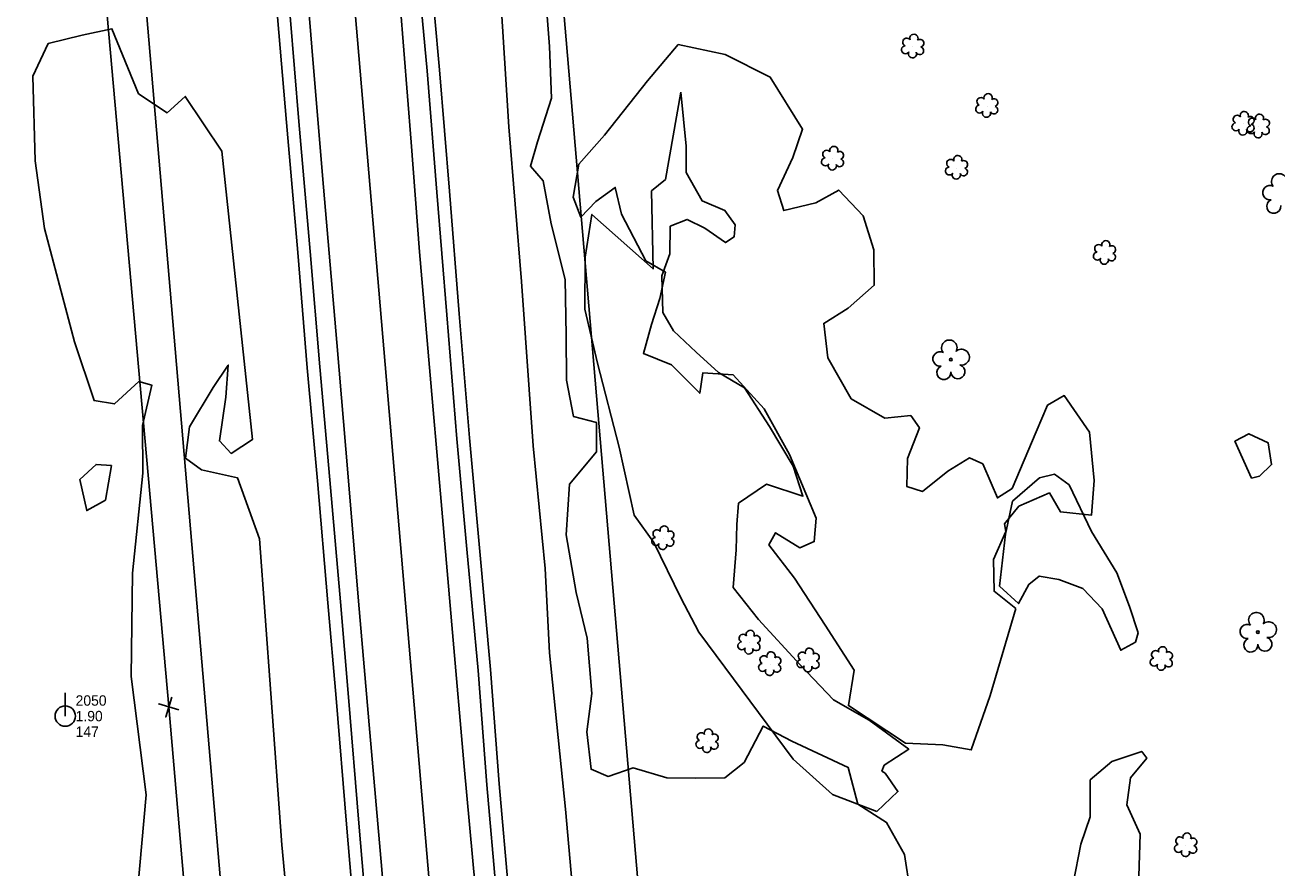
# Model space of a CAD drawing. Extents: x 3040896 to 3051146, y 687568 to 732976.
# Drawn here: x 3045654.4 to 3045955.5, y 713963.1 to 714165.9 of the extents above; entities that cross this region are included whole.
import ezdxf

# ---------------------------------------------------------------- set-up
doc = ezdxf.new("R2010")
doc.units = 0
for name, color, linetype in [('Exist Horizontal Alignment', 7, 'Continuous'), ('Exist Other Culture Area Outline', 7, 'Continuous'), ('Exist Property Corner CELL', 7, 'Continuous'), ('Exist Right of Way Easement Line', 7, 'Continuous'), ('Exist Right of Way Line', 7, 'Continuous'), ('Exist Roads EOP', 7, 'Continuous'), ('Exist Roads EOT', 7, 'Continuous'), ('Exist Utilities Power Pole CELL', 7, 'Continuous'), ('Exist Utilities Power Pole Cogo Comment', 7, 'Continuous'), ('Exist Utilities Power Pole Cogo Elevation', 7, 'Continuous'), ('Exist Utilities Power Pole Cogo Number', 7, 'Continuous'), ('Exist Utilities Telephone UG Cable', 7, 'Continuous'), ('Exist Utilities Telephone UG FO', 7, 'Continuous'), ('Exist Vegetation Hedge Row', 7, 'Continuous'), ('Exist Vegetation Shrub CELL', 7, 'Continuous'), ('Exist Vegetation Tree CELL', 7, 'Continuous')]:
    doc.layers.add(name, color=color, linetype=linetype)

# ---------------------------------------------------------------- blocks, each defined once
blk = doc.blocks.new('EXIST UTILITIES POWER POLE')
at = {"layer": 'Exist Utilities Power Pole CELL'}
for q in [(0, 0.1125), (0, 0)]:
    blk.add_line((0, 0), q, dxfattribs=at)
blk.add_circle((0, 0), 0.049, dxfattribs=at)

msp = doc.modelspace()

# ---------------------------------------------------------------- linework, layer by layer
at = {"layer": 'Exist Horizontal Alignment'}
msp.add_line((3045757.69, 713888.07), (3045519.22, 716692.74), dxfattribs=at)
at = {"layer": 'Exist Other Culture Area Outline'}
for points in [[(3045812.1, 714149.72), (3045813.4, 714136.72), (3045813.4, 714130.38), (3045817.27, 714123.56), (3045822.72, 714121.27), (3045825.22, 714117.77), (3045824.95, 714114.88), (3045822.85, 714113.54), (3045817.87, 714117), (3045813.69, 714119.1), (3045809.57, 714117.46), (3045809.49, 714110.83), (3045807.57, 714105.51), (3045807.78, 714096.69), (3045810.37, 714092.27), (3045815.81, 714087.13), (3045821.17, 714082.3), (3045827.45, 714078.59), (3045833.48, 714069.27), (3045839.18, 714059.71), (3045841.49, 714052.52), (3045832.7, 714055.45), (3045825.99, 714050.84), (3045825.61, 714045.68), (3045825.45, 714039.65), (3045824.72, 714030.53), (3045830.83, 714022.85), (3045840.87, 714011.94), (3045848.84, 714003.52), (3045857.42, 713998.67), (3045866.97, 713991.64), (3045861.01, 713987.8), (3045860.49, 713986.39), (3045861.3, 713985.92)], [(3045808.48, 714128.66), (3045812.1, 714149.72)], [(3045859.27, 713976.72), (3045848.64, 713980.79), (3045839.14, 713989.3), (3045816.43, 714019.81), (3045812.15, 714028.11), (3045805.66, 714041.42), (3045800.93, 714047.94), (3045797.33, 714064.3), (3045792.11, 714084.52), (3045789.02, 714097.47), (3045789.1, 714110.04), (3045790.75, 714120.31), (3045805.47, 714107.18), (3045805.11, 714125.95), (3045808.48, 714128.66)], [(3045891.88, 714051.31), (3045898.39, 714056.94), (3045901.99, 714057.8), (3045905.54, 714055.22), (3045910.89, 714044.07), (3045917.02, 714034.12), (3045920.08, 714025.97), (3045922.1, 714019.69), (3045921.46, 714017.45), (3045917.94, 714015.47), (3045913.44, 714025.43), (3045908.85, 714030.32), (3045903.08, 714032.47), (3045898.36, 714033.29), (3045895.82, 714031.31), (3045893.39, 714026.68), (3045888.79, 714030.9), (3045890.25, 714043.41), (3045891.88, 714051.31)], [(3045906.47, 713959.34), (3045908.38, 713968.86), (3045910.61, 713975.36), (3045910.56, 713984.28), (3045915.82, 713988.73), (3045923.01, 713991.14), (3045924.22, 713989.55), (3045920.29, 713984.74), (3045919.39, 713978.3), (3045922.64, 713971.2), (3045922.29, 713961.12), (3045916.66, 713955.9), (3045910.78, 713957.25), (3045906.47, 713959.34)], [(3045861.3, 713985.92), (3045864.33, 713981.48), (3045859.27, 713976.72)]]:
    msp.add_lwpolyline(points, dxfattribs=at)
at = {"layer": 'Exist Property Corner CELL'}
msp.add_line((3045688.97, 714001.82), (3045688.97, 714001.82), dxfattribs=at)
msp.add_lwpolyline([(3045691.36, 714001.1), (3045686.57, 714002.54), (3045688.97, 714001.82), (3045688.25, 713999.42), (3045689.69, 714004.21)], dxfattribs=at)
at = {"layer": 'Exist Right of Way Easement Line'}
for p, q in [((3045688.97, 714001.82), (3045662.26, 714301.22)), ((3045714.93, 713702.57), (3045688.97, 714001.82))]:
    msp.add_line(p, q, dxfattribs=at)
at = {"layer": 'Exist Right of Way Line'}
for p, q in [((3045807.51, 713892.31), (3045569.04, 716696.97)), ((3045707.87, 713883.84), (3045469.4, 716688.5))]:
    msp.add_line(p, q, dxfattribs=at)
at = {"layer": 'Exist Roads EOP'}
for points in [[(3045729.09, 714422.81), (3045731.23, 714398.16), (3045733.63, 714367.17), (3045735.99, 714340.48), (3045737.74, 714316.9), (3045740.15, 714289.89), (3045742.36, 714261.63), (3045745.22, 714228.52), (3045747.05, 714206.49), (3045748.66, 714181.52), (3045751.12, 714154.8), (3045753.46, 714125.65), (3045755.81, 714096.17), (3045758.27, 714066.3), (3045760.68, 714039.8), (3045763.35, 714010.56), (3045765.48, 713983.11), (3045767.82, 713956.64), (3045770.33, 713925.44), (3045772.63, 713898.98)], [(3045741.67, 713892.31), (3045739.24, 713919.57), (3045737.16, 713944.53), (3045734.71, 713973.87), (3045732.21, 714004.17), (3045730.23, 714027.12), (3045727.68, 714056.48), (3045725.27, 714083.65), (3045723, 714111.39), (3045720.25, 714142.63), (3045718.13, 714168.02), (3045716.3, 714196.3), (3045713.79, 714224.98), (3045711.42, 714252.67), (3045708.94, 714283.35), (3045706.34, 714312.58), (3045703.92, 714341.26), (3045700.83, 714374.74), (3045697.39, 714417.17)]]:
    msp.add_lwpolyline(points, dxfattribs=at)
at = {"layer": 'Exist Roads EOT'}
for points in [[(3045768.02, 713897.52), (3045765.23, 713928.15), (3045762.63, 713958.69), (3045760.01, 713987.52), (3045757.21, 714019.72), (3045754.77, 714047.59), (3045752.41, 714075.11), (3045749.3, 714111.29), (3045747.27, 714137.7), (3045744.6, 714170.89), (3045742.06, 714202.09), (3045739.58, 714233.1), (3045737.13, 714261.22), (3045734.24, 714295.98), (3045731.42, 714329.35), (3045728.87, 714359.9), (3045726.48, 714389.63), (3045723.97, 714420.97)], [(3045702.12, 714416.86), (3045705.34, 714377.81), (3045708.1, 714345.75), (3045710.73, 714312.48), (3045713.7, 714277.09), (3045716.37, 714244.66), (3045718.77, 714215.66), (3045721.33, 714185.2), (3045723.73, 714156.61), (3045726.17, 714126.85), (3045729.38, 714089.48), (3045732.14, 714057.19), (3045734.61, 714027.3), (3045737.3, 713995.7), (3045740.21, 713962.74), (3045742.7, 713932.04), (3045746.23, 713892.98)]]:
    msp.add_lwpolyline(points, dxfattribs=at)
at = {"layer": 'Exist Utilities Telephone UG Cable'}
msp.add_lwpolyline([(3045738.68, 713892.04), (3045736.25, 713919.31), (3045734.17, 713944.28), (3045731.72, 713973.63), (3045729.22, 714003.91), (3045727.24, 714026.86), (3045724.7, 714056.22), (3045722.28, 714083.39), (3045720.01, 714111.14), (3045717.27, 714142.38), (3045715.14, 714167.79), (3045713.31, 714196.07), (3045710.8, 714224.72), (3045708.43, 714252.42), (3045705.96, 714283.1), (3045703.35, 714312.32), (3045700.93, 714341), (3045697.84, 714374.48), (3045694.4, 714416.93)], dxfattribs=at)
at = {"layer": 'Exist Utilities Telephone UG FO'}
msp.add_lwpolyline([(3045775.62, 713899.24), (3045773.32, 713925.69), (3045770.8, 713956.9), (3045768.47, 713983.36), (3045766.34, 714010.81), (3045763.67, 714040.07), (3045761.26, 714066.56), (3045758.8, 714096.41), (3045756.45, 714125.89), (3045754.11, 714155.06), (3045751.65, 714181.75), (3045750.04, 714206.71), (3045748.21, 714228.77), (3045745.35, 714261.87), (3045743.14, 714290.14), (3045740.73, 714317.15), (3045738.98, 714340.72), (3045736.62, 714367.42), (3045734.22, 714398.41), (3045732.08, 714423.07)], dxfattribs=at)
at = {"layer": 'Exist Vegetation Hedge Row'}
for points in [[(3045790.21, 713900.04), (3045787.57, 713941.03), (3045784.38, 713977.25), (3045780.56, 714014.86), (3045779.53, 714035.12), (3045776.58, 714064.65), (3045773.8, 714104.19), (3045770.75, 714141.35), (3045767.71, 714189.71)], [(3045779.92, 714169), (3045780.55, 714160.7), (3045781.01, 714148.3), (3045777.68, 714137.73), (3045775.97, 714131.89), (3045778.98, 714128.38), (3045780.92, 714118.07), (3045784.34, 714104.65), (3045784.58, 714091.27), (3045784.67, 714080.43), (3045786.33, 714071.68), (3045791.86, 714070.24), (3045791.87, 714063.21), (3045785.32, 714055.41), (3045784.59, 714043.2), (3045786.96, 714029.35), (3045789.58, 714018.39), (3045790.69, 714005.03), (3045789.52, 713995.84), (3045790.54, 713986.84), (3045794.68, 713985.11), (3045800.65, 713987.17), (3045808.75, 713984.81), (3045815.67, 713984.67), (3045822.68, 713984.75), (3045827.36, 713988.49), (3045831.97, 713997.21), (3045838.87, 713993.61), (3045852.41, 713987.23), (3045854.73, 713978.42), (3045861.62, 713974.05), (3045865.95, 713966.3), (3045868.67, 713948.72)], [(3045659.07, 714116.91), (3045656.84, 714133.22), (3045656.26, 714153.58), (3045659.98, 714161.43), (3045668.12, 714163.4), (3045675.27, 714164.97), (3045681.7, 714149.33), (3045688.55, 714144.77), (3045692.92, 714148.67), (3045701.75, 714135.51), (3045709.1, 714066.14), (3045704, 714062.8), (3045701.13, 714065.83), (3045702.65, 714076.31), (3045703.26, 714084.05), (3045699.66, 714078.67), (3045693.97, 714069.23), (3045693, 714061.68), (3045696.8, 714058.88), (3045705.46, 714056.94), (3045710.79, 714042.3), (3045713.5, 714005.06), (3045716.16, 713968.68), (3045720.63, 713920.96)], [(3045892.71, 714025.55), (3045886.5, 714004.6), (3045882, 713991.49), (3045875.12, 713992.71), (3045866.2, 713993.11), (3045852.46, 714002.17), (3045853.84, 714010.65), (3045846.89, 714021.52), (3045839.49, 714032.81), (3045833.33, 714040.79), (3045834.91, 714043.75), (3045840.75, 714040.1), (3045844.23, 714041.61), (3045844.65, 714047.22), (3045838.28, 714062.52), (3045832.2, 714073.52), (3045824.69, 714081.69), (3045817.39, 714082.18), (3045816.68, 714077.27), (3045809.87, 714084.1), (3045803.12, 714086.86), (3045805.09, 714093.83), (3045807.07, 714100.05), (3045808.42, 714106.43), (3045803.7, 714109.17), (3045797.83, 714120.33), (3045796.35, 714126.81), (3045791.72, 714123.38), (3045788.08, 714119.61), (3045786.27, 714124.45), (3045787.63, 714132.37), (3045793.76, 714139.36), (3045804.11, 714152.42), (3045811.52, 714161.14), (3045822.81, 714158.74), (3045833.64, 714153.34), (3045841.43, 714140.8), (3045839.08, 714133.98), (3045835.38, 714126.03), (3045836.87, 714121.24), (3045844.62, 714123.1), (3045850.12, 714126.16), (3045856.01, 714119.95), (3045858.59, 714111.75), (3045858.65, 714103.25), (3045852.39, 714097.78), (3045846.49, 714094.1), (3045847.51, 714085.82), (3045853.14, 714075.95), (3045861.21, 714071.32), (3045867.43, 714071.96), (3045869.52, 714068.98), (3045866.62, 714061.55), (3045866.5, 714054.84), (3045870.24, 714053.68), (3045876.37, 714058.53), (3045881.57, 714061.73), (3045884.75, 714060.28)], [(3045693.52, 713880.07), (3045682.24, 713890.95), (3045678.81, 713894.47), (3045682.59, 713907.93), (3045683.85, 713934.35), (3045681.48, 713957.44), (3045683.53, 713980.66), (3045679.88, 714009.17), (3045680.27, 714033.99), (3045682.73, 714058.04), (3045682.67, 714069.56), (3045684.91, 714079.21), (3045681.8, 714080.12), (3045675.88, 714074.71), (3045670.99, 714075.53), (3045666.26, 714089.63), (3045659.07, 714116.91)], [(3045884.75, 714060.28), (3045886.78, 714055.67), (3045888.27, 714052.11), (3045891.87, 714054.41), (3045897.57, 714068), (3045900.31, 714074.45), (3045904.36, 714076.72), (3045910.42, 714067.94), (3045911.57, 714056.28), (3045910.9, 714047.93), (3045903.44, 714048.73), (3045900.81, 714053.31), (3045893.46, 714050.16), (3045890, 714045.88)], [(3045949.37, 714056.82), (3045945.4, 714065.74), (3045948.79, 714067.56), (3045953.43, 714065.35), (3045954.21, 714060.12), (3045951.29, 714057.34), (3045949.37, 714056.82)], [(3045675.19, 714059.87), (3045673.72, 714051.6), (3045669.25, 714049.05), (3045667.58, 714056.5), (3045671.49, 714060.18), (3045675.19, 714059.87)], [(3045890, 714045.88), (3045890.32, 714044.03), (3045887.31, 714037.31), (3045887.5, 714029.67), (3045892.71, 714025.55)]]:
    msp.add_lwpolyline(points, dxfattribs=at)
at = {"layer": 'Exist Vegetation Shrub CELL'}
for p, q in [((3045867.97, 714160.61), (3045867.97, 714160.61)), ((3045885.8, 714146.33), (3045885.8, 714146.33)), ((3045947.45, 714142.05), (3045947.45, 714142.05)), ((3045951.11, 714141.4), (3045951.11, 714141.4)), ((3045848.7, 714133.64), (3045848.7, 714133.64)), ((3045878.53, 714131.45), (3045878.53, 714131.45)), ((3045914.12, 714110.96), (3045914.12, 714110.96)), ((3045807.89, 714042.34), (3045807.89, 714042.34)), ((3045828.6, 714017.22), (3045828.6, 714017.22)), ((3045842.82, 714012.94), (3045842.82, 714012.94)), ((3045927.78, 714013.3), (3045927.78, 714013.3)), ((3045833.6, 714012.06), (3045833.6, 714012.06)), ((3045818.52, 713993.53), (3045818.52, 713993.53)), ((3045933.64, 713968.49), (3045933.64, 713968.49))]:
    msp.add_line(p, q, dxfattribs=at)
for centre, radius, start, end in [((3045868.2, 714162.65), 0.99, 334.8391, 200.4717), ((3045866.17, 714159.91), 0.955, 95.1099, 327.9534), ((3045866.48, 714161.74), 0.968, 35.8908, 245.4216), ((3045869.6, 714159.68), 0.937, 204.9913, 73.4601), ((3045869.64, 714161.48), 0.929, 284.4567, 126.0861), ((3045867.84, 714158.93), 0.984, 151.2797, 21.387), ((3045884.32, 714147.45), 0.968, 35.8908, 245.4216), ((3045886.03, 714148.37), 0.99, 334.8391, 200.4717), ((3045887.47, 714147.2), 0.929, 284.4567, 126.0861), ((3045884, 714145.62), 0.955, 95.1099, 327.9534), ((3045885.67, 714144.64), 0.984, 151.2797, 21.387), ((3045887.44, 714145.4), 0.937, 204.9913, 73.4601), ((3045947.67, 714144.09), 0.99, 334.8391, 200.4717), ((3045945.65, 714141.35), 0.955, 95.1099, 327.9534), ((3045945.96, 714143.18), 0.968, 35.8908, 245.4216), ((3045949.08, 714141.12), 0.937, 204.9913, 73.4601), ((3045949.12, 714142.92), 0.929, 284.4567, 126.0861), ((3045949.62, 714142.52), 0.968, 35.8908, 245.4216), ((3045951.34, 714143.44), 0.99, 334.8391, 200.4717), ((3045952.78, 714142.27), 0.929, 284.4567, 126.0861), ((3045947.32, 714140.37), 0.984, 151.2797, 21.387), ((3045949.31, 714140.69), 0.955, 95.1099, 327.9534), ((3045950.98, 714139.71), 0.984, 151.2797, 21.387), ((3045952.74, 714140.47), 0.937, 204.9913, 73.4601), ((3045848.93, 714135.68), 0.99, 334.8391, 200.4717), ((3045846.9, 714132.93), 0.955, 95.1099, 327.9534), ((3045847.22, 714134.77), 0.968, 35.8908, 245.4216), ((3045850.34, 714132.71), 0.937, 204.9913, 73.4601), ((3045850.37, 714134.51), 0.929, 284.4567, 126.0861), ((3045877.05, 714132.58), 0.968, 35.8908, 245.4216), ((3045878.76, 714133.49), 0.99, 334.8391, 200.4717), ((3045880.2, 714132.32), 0.929, 284.4567, 126.0861), ((3045848.57, 714131.96), 0.984, 151.2797, 21.387), ((3045876.73, 714130.75), 0.955, 95.1099, 327.9534), ((3045878.4, 714129.77), 0.984, 151.2797, 21.387), ((3045880.17, 714130.52), 0.937, 204.9913, 73.4601), ((3045912.64, 714112.09), 0.968, 35.8908, 245.4216), ((3045914.35, 714113), 0.99, 334.8391, 200.4717), ((3045915.8, 714111.83), 0.929, 284.4567, 126.0861), ((3045912.32, 714110.26), 0.955, 95.1099, 327.9534), ((3045913.99, 714109.28), 0.984, 151.2797, 21.387), ((3045915.76, 714110.03), 0.937, 204.9913, 73.4601), ((3045806.09, 714041.64), 0.955, 95.1099, 327.9534), ((3045806.41, 714043.47), 0.968, 35.8908, 245.4216), ((3045808.12, 714044.38), 0.99, 334.8391, 200.4717), ((3045809.56, 714043.21), 0.929, 284.4567, 126.0861), ((3045807.76, 714040.66), 0.984, 151.2797, 21.387), ((3045809.53, 714041.41), 0.937, 204.9913, 73.4601), ((3045827.11, 714018.35), 0.968, 35.8908, 245.4216), ((3045828.82, 714019.27), 0.99, 334.8391, 200.4717), ((3045830.27, 714018.09), 0.929, 284.4567, 126.0861), ((3045826.8, 714016.52), 0.955, 95.1099, 327.9534), ((3045828.47, 714015.54), 0.984, 151.2797, 21.387), ((3045830.23, 714016.3), 0.937, 204.9913, 73.4601), ((3045843.05, 714014.98), 0.99, 334.8391, 200.4717), ((3045926.3, 714014.43), 0.968, 35.8908, 245.4216), ((3045928.01, 714015.34), 0.99, 334.8391, 200.4717), ((3045831.8, 714011.35), 0.955, 95.1099, 327.9534), ((3045832.12, 714013.19), 0.968, 35.8908, 245.4216), ((3045833.83, 714014.1), 0.99, 334.8391, 200.4717), ((3045835.28, 714012.93), 0.929, 284.4567, 126.0861), ((3045841.02, 714012.24), 0.955, 95.1099, 327.9534), ((3045841.34, 714014.07), 0.968, 35.8908, 245.4216), ((3045844.46, 714012.01), 0.937, 204.9913, 73.4601), ((3045844.49, 714013.81), 0.929, 284.4567, 126.0861), ((3045925.98, 714012.6), 0.955, 95.1099, 327.9534), ((3045929.42, 714012.37), 0.937, 204.9913, 73.4601), ((3045929.46, 714014.17), 0.929, 284.4567, 126.0861), ((3045833.48, 714010.37), 0.984, 151.2797, 21.387), ((3045835.24, 714011.13), 0.937, 204.9913, 73.4601), ((3045842.69, 714011.26), 0.984, 151.2797, 21.387), ((3045927.66, 714011.62), 0.984, 151.2797, 21.387), ((3045817.04, 713994.66), 0.968, 35.8908, 245.4216), ((3045818.75, 713995.57), 0.99, 334.8391, 200.4717), ((3045820.19, 713994.4), 0.929, 284.4567, 126.0861), ((3045816.72, 713992.83), 0.955, 95.1099, 327.9534), ((3045818.39, 713991.85), 0.984, 151.2797, 21.387), ((3045820.16, 713992.6), 0.937, 204.9913, 73.4601), ((3045932.16, 713969.62), 0.968, 35.8908, 245.4216), ((3045933.87, 713970.53), 0.99, 334.8391, 200.4717), ((3045935.32, 713969.36), 0.929, 284.4567, 126.0861), ((3045931.84, 713967.79), 0.955, 95.1099, 327.9534), ((3045933.52, 713966.81), 0.984, 151.2797, 21.387), ((3045935.28, 713967.57), 0.937, 204.9913, 73.4601)]:
    msp.add_arc(centre, radius, start, end, dxfattribs=at)
at = {"layer": 'Exist Vegetation Tree CELL'}
for p, q in [((3045877.1, 714085.37), (3045877.1, 714085.37)), ((3045950.95, 714019.83), (3045950.95, 714019.83))]:
    msp.add_line(p, q, dxfattribs=at)
for centre in [(3045877.1, 714085.37), (3045950.95, 714019.83)]:
    msp.add_circle(centre, 0.326, dxfattribs=at)
for centre, radius, start, end in [((3045956.07, 714128.24), 1.86, 330.1651, 219.7134), ((3045953.85, 714125.52), 1.73, 62.6636, 279.3457), ((3045954.75, 714122.24), 1.69, 111.5671, 6.231), ((3045876.71, 714088.24), 1.86, 330.1651, 219.7134), ((3045879.65, 714085.96), 1.9, 257.1011, 134.1999), ((3045874.49, 714085.52), 1.73, 62.6636, 279.3457), ((3045875.39, 714082.25), 1.69, 111.5671, 6.231), ((3045878.77, 714082.47), 1.7, 181.2822, 74.56), ((3045950.57, 714022.71), 1.86, 330.1651, 219.7134), ((3045948.35, 714019.99), 1.73, 62.6636, 279.3457), ((3045953.5, 714020.42), 1.9, 257.1011, 134.1999), ((3045952.63, 714016.93), 1.7, 181.2822, 74.56), ((3045949.25, 714016.71), 1.69, 111.5671, 6.231)]:
    msp.add_arc(centre, radius, start, end, dxfattribs=at)

# ---------------------------------------------------------------- block references
at = {"layer": 'Exist Utilities Power Pole CELL', "xscale": 50, "yscale": 50}
msp.add_blockref('EXIST UTILITIES POWER POLE', (3045664.06, 713999.63), dxfattribs=at)

# ---------------------------------------------------------------- texts
at = {"layer": 'Exist Utilities Power Pole Cogo Comment'}
msp.add_text('147', height=2.5, dxfattribs=at).set_placement((3045666.56, 713994.63))
at = {"layer": 'Exist Utilities Power Pole Cogo Elevation'}
msp.add_text('1.90', height=2.5, dxfattribs=at).set_placement((3045666.56, 713998.38))
at = {"layer": 'Exist Utilities Power Pole Cogo Number'}
msp.add_text('2050', height=2.5, dxfattribs=at).set_placement((3045666.56, 714002.13))

doc.saveas('drawing.dxf')
